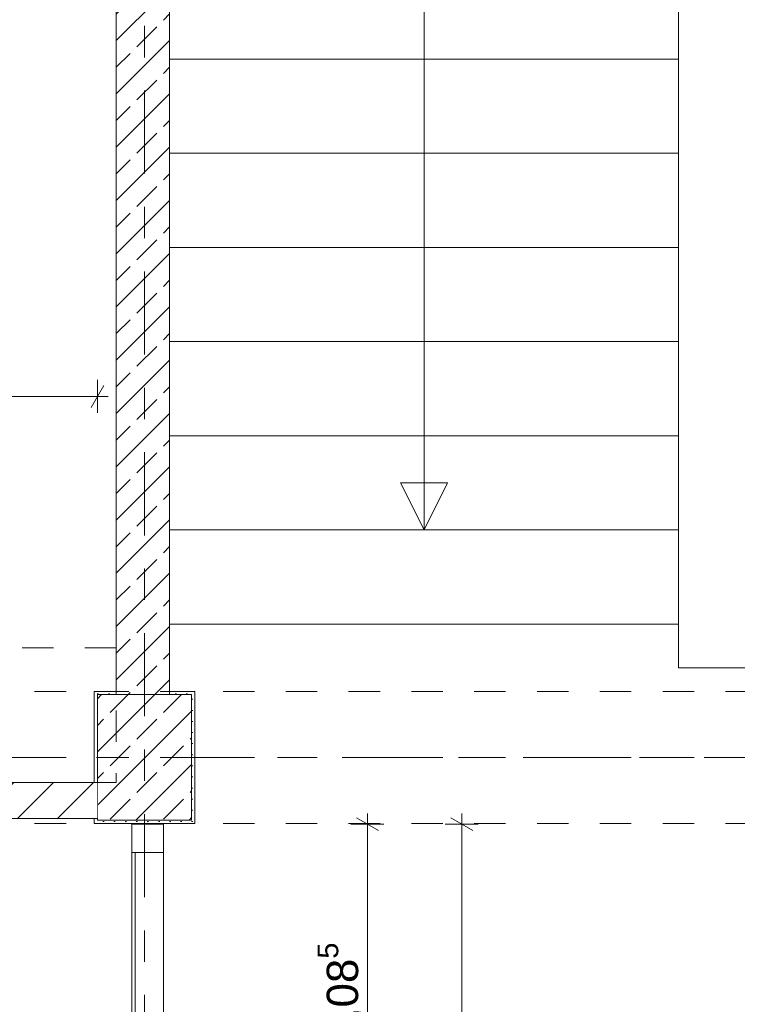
# Model space of a CAD drawing. Header units: metres. Extents: x -4 to 99, y -11 to 17.
# Tile 538 of 656: x 46.93 to 49.22, y 7.51 to 10.65. Entities that reach past the tile are written whole.
import ezdxf

# ---------------------------------------------------------------- set-up
doc = ezdxf.new("R2010")
doc.units = ezdxf.units.M
doc.header["$MEASUREMENT"] = 0
for name, pattern in [('Achse', [0.2, 0.1, -0.05, 0, -0.05]), ('Strichlinie doppelt', [0.546806, 0.264583, -0.105833, 0.070556, -0.105833]), ('Strichlinie eng', [0.115, 0.075, -0.04]), ('Untersicht', [0.1, 0.075, -0.025]), ('Wipeout_Contour', [1, 0, -1])]:
    doc.linetypes.add(name, pattern=pattern)
for name, color, linetype in [('152 - Bemaßung_ Beschriftung.Ausbau', 7, 'Continuous'), ('451 - Universal.Achsen Raster', 7, 'Continuous'), ('603 - Struktur.Bodenplatte_ Decke Roh', 7, 'Continuous'), ('605 - Struktur.Wand Innen', 7, 'Continuous'), ('607 - Struktur.Stütze', 7, 'Continuous'), ('608 - Struktur.Träger', 7, 'Continuous'), ('610 - Struktur.Treppe_ Rampe', 7, 'Continuous'), ('650 - Abdeckung.Fußboden Aufbau', 7, 'Continuous'), ('Neubau_653 - Abdeckung.TB Verkofferung', 7, 'Continuous')]:
    doc.layers.add(name, color=color, linetype=linetype)
doc.styles.add('ERSTELLTER_STIL_2', font='txt')
doc.dimstyles.new('ERSTELLTER_STIL__1', dxfattribs={"dimtxt": 0.1, "dimasz": 0.0532, "dimexe": 0.18, "dimexo": 0.0625, "dimgap": 0, "dimtad": 1, "dimzin": 0, "dimdsep": 46, "dimtxsty": 'ERSTELLTER_STIL_2', "dimblk": 'ARROWHEAD_2', "dimblk1": 'ARROWHEAD_2', "dimblk2": 'ARROWHEAD_2', "dimcen": 0.09, "dimse1": 1, "dimse2": 1, "dimclrd": 7, "dimclre": 7, "dimclrt": 7, "dimazin": 0, "dimtfac": 1, "dimtdec": 4, "dimtmove": 0, "dimatfit": 3, "dimfxl": 1, "dimtolj": 1, "dimtzin": 0, "dimarcsym": 0})
doc.dimstyles.new('ERSTELLTER_STIL__2', dxfattribs={"dimtxt": 0.1, "dimasz": 0.0532, "dimexe": 0.18, "dimexo": 0.0625, "dimgap": 0, "dimtad": 1, "dimtih": 1, "dimtoh": 1, "dimzin": 0, "dimdsep": 46, "dimtxsty": 'ERSTELLTER_STIL_2', "dimblk": 'ARROWHEAD_2', "dimblk1": 'ARROWHEAD_2', "dimblk2": 'ARROWHEAD_2', "dimcen": 0.09, "dimse1": 1, "dimse2": 1, "dimclrd": 7, "dimclre": 7, "dimclrt": 7, "dimazin": 0, "dimtfac": 1, "dimtdec": 4, "dimtmove": 0, "dimatfit": 3, "dimfxl": 1, "dimtolj": 1, "dimtzin": 0, "dimarcsym": 0})
pattern_1 = [(45, (0, 0), (-0.0848528, 0.0848528), []), (45, (-0.04243, 0.04243), (-0.0848528, 0.0848528), [0.09, -0.03])]
pattern_2 = [(45, (0, 0), (-0.01767767, 0.01767767), [0, -0.025])]

# ---------------------------------------------------------------- blocks, each defined once
blk = doc.blocks.new('*X21')
at = {"layer": '605 - Struktur.Wand Innen', "color": 7, "linetype": 'Continuous', "lineweight": 5}
for p, q in [((47.3164, 8.088), (47.3162, 8.0875)), ((47.3175, 8.0892), (47.3164, 8.088)), ((47.3184, 8.09), (47.3175, 8.0892)), ((47.3401, 8.0875), (47.3301, 8.09)), ((47.3639, 8.0875), (47.3644, 8.0885)), ((47.3644, 8.0885), (47.3648, 8.09))]:
    blk.add_line(p, q, dxfattribs=at)
blk = doc.blocks.new('*D173')
at = {"layer": '152 - Bemaßung_ Beschriftung.Ausbau', "color": 7, "linetype": 'Continuous', "lineweight": 5}
for p, q in [((48.075, 8.0673), (48.005, 8.1077)), ((48.04, 8.0875), (48.04, 8.1217)), ((48.0925, 8.0875), (47.9875, 8.0875)), ((48.04, 7.0025), (48.04, 8.0875)), ((48.0925, 7.0025), (47.9875, 7.0025)), ((48.005, 7.0227), (48.075, 6.9823))]:
    blk.add_line(p, q, dxfattribs=at)
at = {"layer": '152 - Bemaßung_ Beschriftung.Ausbau', "color": 7, "lineweight": 5, "insert": (48.0394, 7.3869), "char_height": 0.1, "attachment_point": 7, "rotation": 90, "style": 'ERSTELLTER_STIL_2'}
blk.add_mtext('\\A1;{\\pql;\\fArial|b0|i0|c0|p38;1,08\\fArial|b0|i0|c0|p38;\\A1{\\H.66x;\\S5^  ;}}', dxfattribs=at)
blk = doc.blocks.new('ARROWHEAD_2')
at = {"color": 0, "linetype": 'Continuous', "lineweight": 0}
for p, q in [((-0.378, -0.655), (0.378, 0.655)), ((0, 0), (-1, 0))]:
    blk.add_line(p, q, dxfattribs=at)
blk = doc.blocks.new('*D174')
at = {"layer": '152 - Bemaßung_ Beschriftung.Ausbau', "color": 7, "linetype": 'Continuous', "lineweight": 5}
for p, q in [((48.375, 8.0673), (48.305, 8.1077)), ((48.34, 8.0875), (48.34, 8.1217)), ((48.3925, 8.0875), (48.2875, 8.0875)), ((48.34, 6.0125), (48.34, 8.0875)), ((48.305, 6.0327), (48.375, 5.9923)), ((48.3925, 6.0125), (48.2875, 6.0125)), ((48.34, 5.9783), (48.34, 6.0125))]:
    blk.add_line(p, q, dxfattribs=at)
at = {"layer": '152 - Bemaßung_ Beschriftung.Ausbau', "color": 7, "lineweight": 5, "char_height": 0.1, "attachment_point": 7, "rotation": 90, "style": 'ERSTELLTER_STIL_2'}
for s, insert in [('\\A1;{\\pql;\\fArial|b0|i0|c0|p38;2,07\\fArial|b0|i0|c0|p38;\\A1{\\H.66x;\\S5^  ;}}', (48.3394, 6.8919)), ('\\A1;{\\pql;\\fArial|b0|i0|c0|p38;2,26\\fArial|b0|i0|c0|p38;\\A1{\\H.66x;\\S5^  ;}}', (48.4794, 6.8919))]:
    blk.add_mtext(s, dxfattribs=dict(at, insert=insert))
blk = doc.blocks.new('*D560')
at = {"layer": '152 - Bemaßung_ Beschriftung.Ausbau', "color": 7, "linetype": 'Continuous', "lineweight": 5}
for p, q in [((45.5402, 9.485), (45.4998, 9.415)), ((45.52, 9.3975), (45.52, 9.5025)), ((47.1598, 9.415), (47.2002, 9.485)), ((47.18, 9.3975), (47.18, 9.5025)), ((45.52, 9.45), (47.18, 9.45)), ((47.18, 9.45), (47.2142, 9.45))]:
    blk.add_line(p, q, dxfattribs=at)
at = {"layer": '152 - Bemaßung_ Beschriftung.Ausbau', "color": 7, "lineweight": 5, "insert": (46.217, 9.47), "char_height": 0.1, "attachment_point": 7, "style": 'ERSTELLTER_STIL_2'}
blk.add_mtext('\\A1;{\\pql;\\fArial|b0|i0|c0|p38;1,66}', dxfattribs=at)

msp = doc.modelspace()

# ---------------------------------------------------------------- hatches: boundary and pattern name
at = {"layer": '605 - Struktur.Wand Innen', "linetype": 'Continuous', "lineweight": 0, "true_color": 0x000000}
h = msp.add_hatch(dxfattribs=at)
h.set_pattern_fill('Gips_0001', color=18, style=0, pattern_type=2)
h.set_pattern_definition(pattern_2)
h.paths.add_polyline_path([(47.29, 8.09), (47.29, 8.0875), (47.3025, 8.0875), (47.3025, 8.09)])
h = msp.add_hatch(dxfattribs=at)
h.set_pattern_fill('Gips_0001', color=18, style=0, pattern_type=2)
h.set_pattern_definition(pattern_2)
h.paths.add_polyline_path([(47.315, 8.09), (47.3025, 8.09), (47.3025, 8.0875), (47.315, 8.0875)])
h = msp.add_hatch(dxfattribs=at)
h.set_pattern_fill('Gips_0001', color=18, style=0, pattern_type=2)
h.set_pattern_definition(pattern_2)
h.paths.add_polyline_path([(47.3775, 8.09), (47.365, 8.09), (47.365, 8.0875), (47.3775, 8.0875)])
h = msp.add_hatch(dxfattribs=at)
h.set_pattern_fill('Gips_0001', color=18, style=0, pattern_type=2)
h.set_pattern_definition(pattern_2)
h.paths.add_polyline_path([(47.3775, 8.0875), (47.39, 8.0875), (47.39, 8.09), (47.3775, 8.09)])
at = {"layer": '607 - Struktur.Stütze', "linetype": 'Continuous', "lineweight": 0, "true_color": 0x000000}
h = msp.add_hatch(dxfattribs=at)
h.set_pattern_fill('Gips_0001', color=18, style=0, pattern_type=2)
h.set_pattern_definition(pattern_2)
h.paths.add_polyline_path([(47.17, 8.51), (47.17, 8.2205), (47.18, 8.2205), (47.18, 8.5), (47.24, 8.5), (47.24, 8.51)])
h = msp.add_hatch(dxfattribs=at)
h.set_pattern_fill('Gips_0001', color=18, style=0, pattern_type=2)
h.set_pattern_definition(pattern_2)
h.paths.add_polyline_path([(47.18, 8.105), (47.17, 8.105), (47.17, 8.09), (47.49, 8.09), (47.49, 8.51), (47.41, 8.51), (47.41, 8.5), (47.48, 8.5), (47.48, 8.1), (47.18, 8.1)])
h = msp.add_hatch(dxfattribs=at)
h.set_pattern_fill('Beton__Stahlbeton_0001', color=18, style=0, pattern_type=2)
h.set_pattern_definition(pattern_1)
h.paths.add_polyline_path([(47.18, 8.1), (47.48, 8.1), (47.48, 8.5), (47.18, 8.5)])

# ---------------------------------------------------------------- linework, layer by layer
at = {"layer": '451 - Universal.Achsen Raster', "color": 160, "linetype": 'Strichlinie doppelt', "lineweight": 9, "true_color": 0x3232ff}
for p, q in [((47.33, -10.585), (47.33, 16.355)), ((64.935, 8.3), (-3.175, 8.3))]:
    msp.add_line(p, q, dxfattribs=at)
at = {"layer": '605 - Struktur.Wand Innen', "color": 7, "linetype": 'Continuous', "lineweight": 5}
for p, q in [((47.3025, 8.0875), (47.29, 8.0875)), ((47.3025, 8.0875), (47.29, 8.0875)), ((47.3025, 8.0875), (47.29, 8.0875)), ((47.3025, 8.09), (47.3025, 8.0875)), ((47.315, 8.0875), (47.3025, 8.0875)), ((47.315, 8.0875), (47.3025, 8.0875)), ((47.315, 8.0875), (47.3025, 8.0875)), ((47.315, 8.09), (47.315, 8.0875)), ((47.365, 8.0875), (47.315, 8.0875)), ((47.365, 8.0875), (47.315, 8.0875)), ((47.365, 8.0875), (47.315, 8.0875)), ((47.365, 8.0875), (47.365, 8.09)), ((47.3775, 8.0875), (47.365, 8.0875)), ((47.3775, 8.0875), (47.365, 8.0875)), ((47.3775, 8.0875), (47.365, 8.0875)), ((47.3775, 8.0875), (47.3775, 8.09)), ((47.39, 8.0875), (47.3775, 8.0875)), ((47.39, 8.0875), (47.3775, 8.0875)), ((47.39, 8.0875), (47.3775, 8.0875))]:
    msp.add_line(p, q, dxfattribs=at)
at = {"layer": '605 - Struktur.Wand Innen', "color": 7, "linetype": 'Continuous', "lineweight": 9}
for p, q in [((47.29, 8.0875), (47.29, 6.0125)), ((47.39, 8.0875), (47.39, 6.0125))]:
    msp.add_line(p, q, dxfattribs=at)
at = {"layer": '605 - Struktur.Wand Innen', "color": 7, "linetype": 'Continuous', "lineweight": 13}
for p, q in [((47.29, 8.0875), (47.29, 7.9975)), ((47.39, 8.0875), (47.29, 8.0875)), ((47.39, 7.9975), (47.39, 8.0875)), ((47.29, 7.9975), (47.3, 7.9975)), ((47.3, 7.9975), (47.39, 7.9975)), ((47.39, 7.9975), (47.3, 7.9975)), ((47.3, 7.9975), (47.3, 7.0025)), ((47.39, 7.0025), (47.39, 7.9975)), ((47.39, 7.9975), (47.39, 7.0025))]:
    msp.add_line(p, q, dxfattribs=at)
at = {"layer": '605 - Struktur.Wand Innen', "color": 7, "linetype": 'Continuous', "lineweight": 18, "flags": 128}
msp.add_lwpolyline([(47.24, 13), (47.24, 8.5)], dxfattribs=at)
at = {"layer": '605 - Struktur.Wand Innen', "color": 7, "linetype": 'Continuous', "lineweight": 5, "flags": 128}
for points in [[(47.29, 8.09), (47.29, 8.0875)], [(47.39, 8.0875), (47.39, 8.09)]]:
    msp.add_lwpolyline(points, dxfattribs=at)
at = {"layer": '607 - Struktur.Stütze', "color": 7, "linetype": 'Continuous', "lineweight": 5, "flags": 128}
for points in [[(47.24, 8.51), (47.17, 8.51), (47.17, 8.2205)], [(47.17, 8.105), (47.17, 8.09), (47.49, 8.09), (47.49, 8.51), (47.41, 8.51)]]:
    msp.add_lwpolyline(points, dxfattribs=at)
at = {"layer": '607 - Struktur.Stütze', "color": 7, "linetype": 'Continuous', "lineweight": 13, "flags": 128}
msp.add_lwpolyline([(47.18, 8.1), (47.48, 8.1), (47.48, 8.5), (47.18, 8.5)], close=True, dxfattribs=at)
at = {"layer": '608 - Struktur.Träger', "color": 7, "linetype": 'Untersicht', "lineweight": 13}
msp.add_line((0.38, 8.51), (61.88, 8.51), dxfattribs=at)
at = {"layer": '608 - Struktur.Träger', "color": 7, "linetype": 'Achse', "lineweight": 9}
msp.add_line((0.38, 8.3), (61.88, 8.3), dxfattribs=at)
at = {"layer": '650 - Abdeckung.Fußboden Aufbau', "color": 7, "linetype": 'Continuous', "lineweight": 13, "flags": 128}
for points in [[(47.17, 8.2205), (47.17, 8.51), (47.24, 8.51), (47.24, 12.99), (47.17, 12.99), (47.17, 13.445), (43.89, 13.445), (43.89, 12.99), (43.81, 12.99), (43.81, 8.2205)], [(45.52, 8.2205), (47.17, 8.2205)]]:
    msp.add_lwpolyline(points, dxfattribs=at)
at = {"layer": 'Neubau_653 - Abdeckung.TB Verkofferung', "color": 1, "linetype": 'Untersicht', "lineweight": 9}
for p, q in [((47.24, 8.6495), (40.21, 8.6495)), ((47.24, 8.6495), (47.24, 8.22)), ((47.24, 8.22), (40.21, 8.22))]:
    msp.add_line(p, q, dxfattribs=at)

# ---------------------------------------------------------------- block references
at = {"layer": '605 - Struktur.Wand Innen', "color": 7, "lineweight": 18}
msp.add_blockref('*X21', (0, 0), dxfattribs=at)

# ---------------------------------------------------------------- dimensions: what is measured, and where the dimension line sits
at = {"layer": '152 - Bemaßung_ Beschriftung.Ausbau', "color": 7, "linetype": 'Continuous', "lineweight": 5}
for base, p1, picture, middle in [((48.040025, 8.0874822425), (47.390025, 7.0024822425), '*D173', (47.9700249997, 7.6518527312)), ((48.340025, 8.0874822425), (47.390025, 6.0124822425), '*D174', (48.2700249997, 7.1568527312))]:
    dim = msp.add_linear_dim(base=base, p1=p1, p2=(47.390025, 8.0874822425), angle=90, dimstyle='ERSTELLTER_STIL__1', dxfattribs=at)
    dim.commit()
    dim.dimension.update_dxf_attribs({"geometry": picture, "text_midpoint": middle, "dimtype": 160, "text_rotation": 90})

# ---------------------------------------------------------------- wipeouts: each hides what was drawn before it
at = {"color": 254, "linetype": 'Wipeout_Contour', "lineweight": 0, "ltscale": 197.390506}
msp.add_wipeout([(47.41, 8.725), (49.03, 8.725), (49.03, 12.025), (47.41, 12.025)], dxfattribs=at).dxf.layer = '610 - Struktur.Treppe_ Rampe'

# ---------------------------------------------------------------- next in the draw order: hatches: boundary and pattern name
at = {"layer": '605 - Struktur.Wand Innen', "linetype": 'Continuous', "lineweight": 0, "true_color": 0x000000}
h = msp.add_hatch(dxfattribs=at)
h.set_pattern_fill('Beton__Stahlbeton_0001', color=18, style=0, pattern_type=2)
h.set_pattern_definition(pattern_1)
h.paths.add_polyline_path([(47.24, 13), (47.24, 8.5), (47.41, 8.5), (47.41, 13)])

# ---------------------------------------------------------------- next in the draw order: linework, layer by layer
at = {"layer": '603 - Struktur.Bodenplatte_ Decke Roh', "color": 7, "linetype": 'Continuous', "lineweight": 18, "flags": 128}
msp.add_lwpolyline([(62.275, 0.005), (62.275, 13.695), (50.78, 13.695), (50.78, 13.455), (50.78, 13), (50.84, 13), (50.84, 8.585), (49.03, 8.585), (49.03, 8.725), (47.41, 8.725), (47.41, 13), (47.48, 13), (47.48, 13.455), (47.48, 13.695), (14.78, 13.695)], dxfattribs=at)
at = {"layer": '605 - Struktur.Wand Innen', "color": 7, "linetype": 'Continuous', "lineweight": 18, "flags": 128}
msp.add_lwpolyline([(47.41, 8.5), (47.41, 13)], dxfattribs=at)
at = {"layer": '610 - Struktur.Treppe_ Rampe', "color": 7, "linetype": 'Continuous', "lineweight": 13}
for p, q in [((47.41, 12.025), (47.41, 8.725)), ((49.03, 8.725), (49.03, 12.025)), ((47.41, 10.825), (47.41, 10.525)), ((49.03, 10.525), (49.03, 10.825)), ((47.41, 10.525), (49.03, 10.525)), ((49.03, 10.525), (47.41, 10.525)), ((47.41, 10.525), (47.41, 10.225)), ((49.03, 10.225), (49.03, 10.525)), ((47.41, 10.225), (49.03, 10.225)), ((49.03, 10.225), (47.41, 10.225)), ((47.41, 10.225), (47.41, 9.925)), ((49.03, 9.925), (49.03, 10.225)), ((47.41, 9.925), (49.03, 9.925)), ((49.03, 9.925), (47.41, 9.925)), ((47.41, 9.925), (47.41, 9.625)), ((49.03, 9.625), (49.03, 9.925)), ((47.41, 9.625), (49.03, 9.625)), ((49.03, 9.625), (47.41, 9.625)), ((47.41, 9.625), (47.41, 9.325)), ((49.03, 9.325), (49.03, 9.625)), ((47.41, 9.325), (49.03, 9.325)), ((49.03, 9.325), (47.41, 9.325)), ((47.41, 9.325), (47.41, 9.025)), ((49.03, 9.025), (49.03, 9.325)), ((47.41, 9.025), (49.03, 9.025)), ((49.03, 9.025), (47.41, 9.025)), ((47.41, 9.025), (47.41, 8.725)), ((49.03, 8.725), (49.03, 9.025)), ((47.41, 8.725), (49.03, 8.725)), ((47.41, 8.725), (49.03, 8.725))]:
    msp.add_line(p, q, dxfattribs=at)
at = {"layer": '610 - Struktur.Treppe_ Rampe', "color": 7, "linetype": 'Continuous', "lineweight": 18}
msp.add_line((48.22, 12.025), (48.22, 9.025), dxfattribs=at)
at = {"layer": '610 - Struktur.Treppe_ Rampe', "color": 7, "linetype": 'Strichlinie eng', "lineweight": 9}
for p, q in [((49.03, 10.525), (47.41, 10.525)), ((49.03, 10.225), (47.41, 10.225)), ((49.03, 9.925), (47.41, 9.925)), ((49.03, 9.625), (47.41, 9.625)), ((49.03, 9.325), (47.41, 9.325)), ((49.03, 9.025), (47.41, 9.025))]:
    msp.add_line(p, q, dxfattribs=at)
at = {"layer": '610 - Struktur.Treppe_ Rampe', "color": 7, "linetype": 'Continuous', "lineweight": 18, "flags": 128}
msp.add_lwpolyline([(48.22, 9.025), (48.295, 9.175), (48.145, 9.175)], close=True, dxfattribs=at)
at = {"layer": '650 - Abdeckung.Fußboden Aufbau', "color": 7, "linetype": 'Continuous', "lineweight": 13, "flags": 128}
msp.add_lwpolyline([(52.22, 8.24), (52.22, 8.105), (51.09, 8.105), (51.09, 8.09), (50.77, 8.09), (50.77, 8.51), (50.84, 8.51), (50.84, 8.585), (49.03, 8.585), (49.03, 8.725), (47.41, 8.725), (47.41, 8.51), (47.49, 8.51), (47.49, 8.09), (47.17, 8.09), (47.17, 8.105), (45.52, 8.105), (45.52, 8.2205)], dxfattribs=at)

# ---------------------------------------------------------------- next in the draw order: wipeouts: each hides what was drawn before it
at = {"color": 254, "linetype": 'Wipeout_Contour', "lineweight": 0, "ltscale": 188.258327}
msp.add_wipeout([(45.52, 8.105), (47.18, 8.105), (47.18, 8.2205), (45.52, 8.2205)], dxfattribs=at).dxf.layer = '605 - Struktur.Wand Innen'

# ---------------------------------------------------------------- next in the draw order: hatches: boundary and pattern name
at = {"layer": '605 - Struktur.Wand Innen', "linetype": 'Continuous', "lineweight": 0, "true_color": 0x000000}
h = msp.add_hatch(dxfattribs=at)
h.set_pattern_fill('MW_Ziegel_0001', color=18, style=0, pattern_type=2)
h.set_pattern_definition([(45, (0, 0), (-0.06363961, 0.06363961), [])])
h.paths.add_polyline_path([(45.52, 8.105), (47.18, 8.105), (47.18, 8.2205), (45.52, 8.2205)])

# ---------------------------------------------------------------- next in the draw order: linework, layer by layer
at = {"layer": '605 - Struktur.Wand Innen', "color": 7, "linetype": 'Continuous', "lineweight": 18, "flags": 128}
for points in [[(47.18, 8.2205), (45.52, 8.2205)], [(45.52, 8.105), (47.18, 8.105)]]:
    msp.add_lwpolyline(points, dxfattribs=at)
at = {"layer": '608 - Struktur.Träger', "color": 7, "linetype": 'Untersicht', "lineweight": 13}
msp.add_line((0.38, 8.09), (61.88, 8.09), dxfattribs=at)

# ---------------------------------------------------------------- next in the draw order: dimensions: what is measured, and where the dimension line sits
at = {"layer": '152 - Bemaßung_ Beschriftung.Ausbau', "color": 7, "linetype": 'Continuous', "lineweight": 5}
dim = msp.add_linear_dim(base=(47.18, 9.45), p1=(45.52, 8.2305), p2=(47.18, 8.5), dimstyle='ERSTELLTER_STIL__2', dxfattribs=at)
dim.commit()
dim.dimension.update_dxf_attribs({"geometry": '*D560', "text_midpoint": (46.3468, 9.52), "dimtype": 160})

doc.saveas('drawing.dxf')
